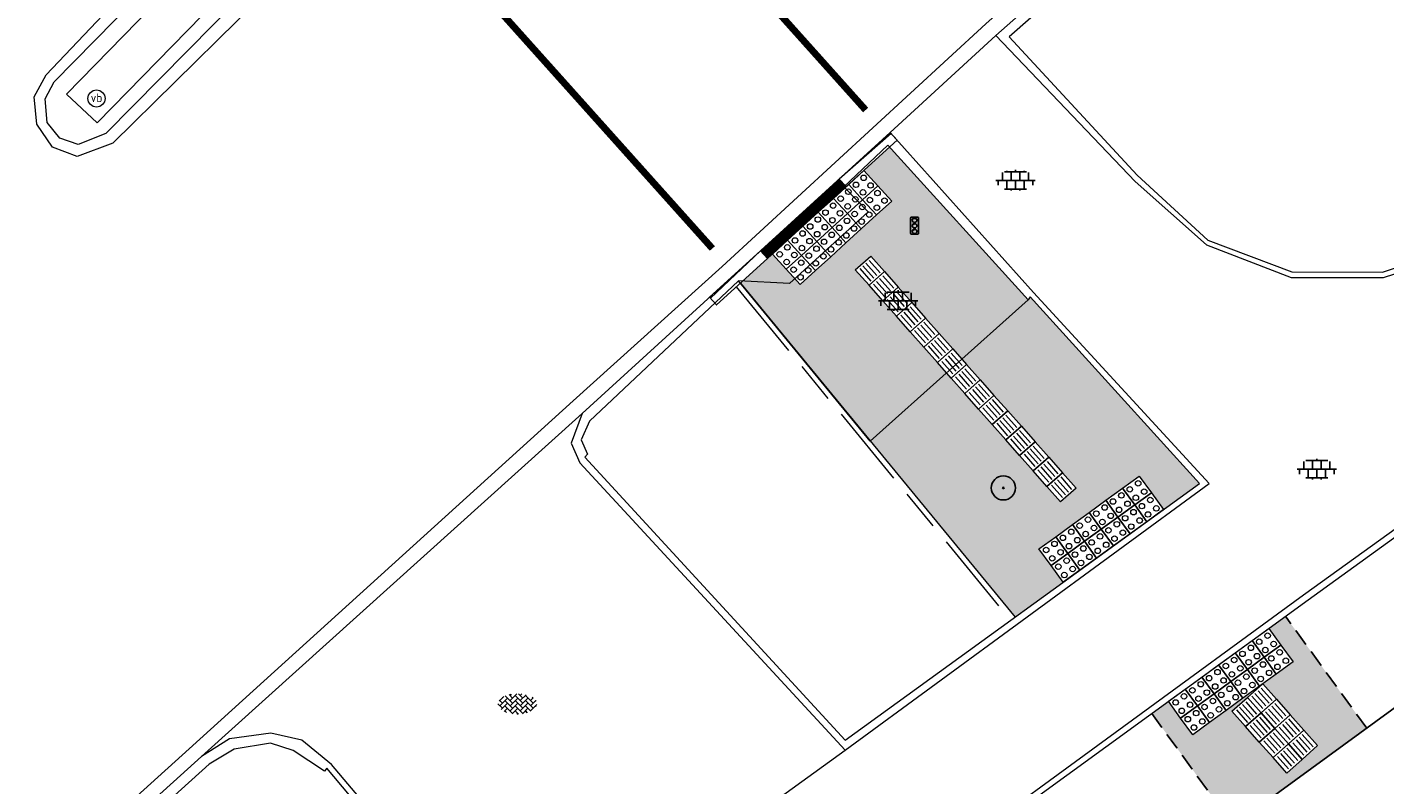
# Model space of a CAD drawing. Header units: metres. Extents: x 187916 to 189411, y 333285 to 334910.
# Tile 288 of 348: x 189008 to 189028, y 333943 to 333954. Entities that reach past the tile are written whole.
import ezdxf
from ezdxf.enums import TextEntityAlignment as Align

# ---------------------------------------------------------------- set-up
doc = ezdxf.new("R2010")
doc.units = ezdxf.units.M
for name, pattern in [('DASHED2', [0.375, 0.25, -0.125]), ('VH-OPSLUITBAND_100X200', [16, 8, -2, 4, -2]), ('VH-TROTTOIRBAND-SO', [15, 5, -2, 2, -2, 2, -2]), ('VW-5050_STREEP', [1, 0.5, -0.5])]:
    doc.linetypes.add(name, pattern=pattern)
for name, color, linetype, lineweight in [('B-ME-GR-BOOM-S', 253, 'Continuous', 25), ('B-ME-IE-MEUBILAIR_WEGMEUBILAIR-S', 253, 'Continuous', 18), ('B-ME-IE-MEUBILAIR_WEGMEUBILAIR_VERKEERSLICHT-S', 253, 'Continuous', 25), ('B-ME-VH-KANTOPSLUITING_ACHTERKANTBAND-G', 253, 'Continuous', 18), ('B-ME-VH-VERHARDING_ASFALT-G', 253, 'Continuous', 18), ('B-ME-VH-VERHARDING_BETONSTRAATSTEEN-G', 253, 'Continuous', 18), ('B-ME-VH-VERHARDING_BETONSTRAATSTEEN-S', 253, 'Continuous', 25), ('B-ME-VH-VERHARDING_TEGEL-G', 253, 'Continuous', 18), ('B-ME-VH-VERHARDING_TEGEL-S', 253, 'Continuous', 25), ('B-WE-OG-TERREIN_ERF-GV', 253, 'Continuous', 15), ('B-WE-VH-OPENVERHARDING_TEGEL-GV', 253, 'Continuous', 15), ('N-WE-VH-KANTOPSLUITING_ELEMENT_VERLOOPBAND-G', 42, 'Continuous', 25), ('N-WE-VH-KANTOPSLUITING_OPSLUITBAND_80X200-G', 30, 'VH-OPSLUITBAND_100X200', 15), ('N-WE-VH-KANTOPSLUITING_TROTTOIRBAND_130X150_ACHTERKANT-G', 7, 'VH-TROTTOIRBAND-SO', 25), ('N-WE-VH-KANTOPSLUITING_VERLOOPBAND-S', 251, 'Continuous', 25), ('N-WE-VH-KANTOPSLUITING_VERLOOPBAND_TBV TEKENING-G', 10, 'Continuous', 25), ('N-WE-VH-KANTOPSLUITING_VOORKANTBAND-G', 7, 'Continuous', 15), ('N-WE-VH-VERHARDING_BETONSTRAATSTEEN-GRIJS-A', 250, 'Continuous', 18), ('N-WE-VH-VERHARDING_TEGEL-A', 254, 'Continuous', 5), ('N-WE-VH-VERKEERSTEGEL-S', 7, 'Continuous', 0), ('N-WE-VW-MARKERING_LANGS_STREEP_050050-G', 251, 'VW-5050_STREEP', 0)]:
    doc.layers.add(name, color=color, linetype=linetype, lineweight=lineweight)
doc.layers.add('N-WE-VH-MATERIAALSCHEIDING-G', color=7, linetype='DASHED2')
doc.styles.add('NLCS-ISO', font='NLCS-ISO.ttf')

# ---------------------------------------------------------------- blocks, each defined once
blk = doc.blocks.new('SGR-BOOM_01')
at = {"ltscale": 0.1}
h = blk.add_hatch(color=256, dxfattribs=at)
edge = h.paths.add_edge_path()
edge.add_arc((7.366995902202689e-12, -5.115907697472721e-12), 0.15, 0, 360)
for centre, radius in [((0, 0), 2.5), ((7.366995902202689e-12, -5.115907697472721e-12), 0.04499999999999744)]:
    blk.add_circle(centre, radius)
blk.add_circle((7.366995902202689e-12, -5.115907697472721e-12), 0.15, dxfattribs=at)
blk = doc.blocks.new('SIE-WEG_PAAL_VERKEERSBORD-SO')
at = {"color": 0, "linetype": 'ByBlock', "lineweight": 18}
blk.add_circle((0, 0), 1.5, dxfattribs=at)
at = {"color": 0, "linetype": 'ByBlock', "lineweight": 18, "style": 'NLCS-ISO'}
blk.add_text('vb', height=1.5, dxfattribs=at).set_placement((0, 0.1317113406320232), align=Align.MIDDLE_CENTER)
blk = doc.blocks.new('SIE-WEG_VERKEERSLICHT-SO')
at = {"color": 0, "flags": 128}
blk.add_lwpolyline([(-0.2156669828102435, -0.618928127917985), (0.2156669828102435, -0.618928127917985, 0.414213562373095), (0.2906841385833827, -0.5439109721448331), (0.2906841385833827, 0.5439109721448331, 0.414213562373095), (0.2156669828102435, 0.618928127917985), (-0.2156669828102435, 0.618928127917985, 0.414213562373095), (-0.2906841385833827, 0.5439109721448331), (-0.2906841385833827, -0.5439109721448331, 0.414213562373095)], format="xyb", close=True, dxfattribs=at)
at = {"color": 0}
for centre in [(0, 0.3987101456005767), (0, 0), (0, -0.4055255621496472)]:
    blk.add_circle(centre, 0.1658993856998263, dxfattribs=at)
for centre in [(0.002967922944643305, 0.3289781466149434), (0.002967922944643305, -0.06973199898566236), (0.002967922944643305, -0.4752575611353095)]:
    blk.add_arc(centre, 0.1913433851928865, 33.95042640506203, 150.9238605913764, dxfattribs=at)
blk = doc.blocks.new('SVH-TEGEL_300X300_DUN_LINT_KL-SO')
for p, q in [((-2.25, 1.355676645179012), (-2.25, -6.969183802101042e-16)), ((-1.900843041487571, 1.499999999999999), (1.90084304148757, 1.499999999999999)), ((-1.5, 1.624087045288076), (-1.5, 1.499999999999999)), ((-0.7499999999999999, 1.5), (-0.7500000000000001, 1.377682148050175e-16)), ((3.325515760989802e-16, 1.810386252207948), (2.755364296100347e-16, 1.499999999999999)), ((0, 0), (-2.755364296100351e-16, -1.500000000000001)), ((0.7500000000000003, 1.499999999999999), (0.7500000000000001, -1.247991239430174e-15)), ((1.5, 1.624087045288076), (1.5, 1.499999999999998)), ((2.25, 1.355676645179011), (2.25, -4.133046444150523e-16)), ((-3.39489953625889, -4.866106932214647e-16), (3.39489953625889, -1.733835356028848e-15)), ((-3, -3.055132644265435e-15), (-3.000000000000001, -0.8474312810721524)), ((-1.900843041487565, -1.500000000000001), (1.900843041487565, -1.500000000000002)), ((-1.5, -8.346865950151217e-16), (-1.5, -1.500000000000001)), ((-0.7500000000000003, -1.499999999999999), (-0.7500000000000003, -1.765655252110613)), ((0.7499999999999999, -1.500000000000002), (0.7499999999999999, -1.765655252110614)), ((1.5, -2.495982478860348e-15), (1.5, -1.500000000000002)), ((2.999999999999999, -2.495982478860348e-15), (2.999999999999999, -0.8474312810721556))]:
    blk.add_line(p, q)
blk = doc.blocks.new('SVH-BSS_KEIFORMAAT_KEPER-SO')
at = {"ltscale": 0.1}
for p, q in [((-5.336050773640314, 0.881278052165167), (-4.454772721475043, -7.582823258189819e-14)), ((-5.197234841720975, 0.7424621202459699), (-4.025666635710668, 1.914030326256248)), ((-5.197234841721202, -0.7424621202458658), (-2.969848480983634, 1.48492424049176)), ((-4.812064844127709, -1.842216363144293), (-2.969848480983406, 3.785860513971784e-14)), ((-4.564991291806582, 1.595142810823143), (-4.454772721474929, 1.484924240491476)), ((-3.712310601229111, 0.7424621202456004), (-1.484924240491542, -1.484924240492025)), ((-3.597206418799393, 2.112282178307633), (-1.484924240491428, -2.747801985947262e-13)), ((-2.477046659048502, 2.477046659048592), (-1.484924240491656, 1.484924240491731)), ((-2.227386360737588, 0.7424621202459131), (-0.2128896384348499, 2.756958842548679)), ((-2.227386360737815, 2.227386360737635), (-1.846044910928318, 2.608727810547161)), ((-2.227386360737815, -0.7424621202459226), (-2.463584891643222e-13, 1.484924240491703)), ((-2.227386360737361, -2.227386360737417), (2.083888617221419e-13, 2.083888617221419e-13)), ((-0.7424621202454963, 2.227386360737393), (1.484924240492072, -2.321476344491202e-13)), ((-0.7424621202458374, 0.7424621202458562), (1.484924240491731, -1.48492424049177)), ((0.2160084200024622, 2.753840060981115), (1.484924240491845, 1.484924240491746)), ((0.742462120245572, 2.227386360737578), (1.196639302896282, 2.681563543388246)), ((0.7424621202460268, 0.7424621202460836), (2.445993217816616, 2.445993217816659)), ((0.7424621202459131, -0.7424621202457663), (2.969848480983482, 1.48492424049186)), ((0.7424621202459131, -2.227386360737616), (2.969848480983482, 9.43689570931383e-15)), ((2.227386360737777, 2.22738636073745), (4.454772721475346, -1.753042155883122e-13)), ((2.227386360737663, 0.7424621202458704), (4.454772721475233, -1.484924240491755)), ((3.7123106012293, 0.7424621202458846), (4.50164561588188, 1.531797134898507)), ((3.7123106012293, -0.7424621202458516), (5.246882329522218, 0.7921096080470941)), ((4.221158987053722, 1.718537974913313), (4.45477272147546, 1.484924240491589)), ((5.197234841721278, 0.7424621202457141), (5.392160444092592, 0.5475365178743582)), ((-5.734817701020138, -0.2048792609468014), (-4.454772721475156, -1.484924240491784)), ((-3.894231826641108, -2.40930758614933), (-2.969848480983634, -1.484924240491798)), ((-3.712310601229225, -0.742462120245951), (-1.484924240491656, -2.969848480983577)), ((-3.712310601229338, -2.227386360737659), (-3.270758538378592, -2.668938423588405)), ((-1.594092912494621, -3.079017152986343), (9.470202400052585e-14, -1.484924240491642)), ((-0.74246212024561, -0.74246212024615), (1.484924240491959, -2.969848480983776)), ((-0.7424621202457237, -2.227386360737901), (0.2141389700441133, -3.18398745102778)), ((-0.2171522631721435, -3.18700074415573), (9.470202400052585e-14, -2.969848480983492)), ((1.364972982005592, -3.089799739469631), (2.969848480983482, -1.484924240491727)), ((2.227386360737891, -0.7424621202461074), (3.843627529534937, -2.358703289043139)), ((2.22738636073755, -2.227386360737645), (2.78091825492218, -2.780918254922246)), ((3.712310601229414, -2.227386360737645), (5.574234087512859, -0.3654628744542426)), ((5.197234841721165, -0.7424621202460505), (5.40549668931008, -0.950723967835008))]:
    blk.add_line(p, q, dxfattribs=at)
at = {"style": 'NLCS-ISO'}
blk.add_attdef('FORMAAT', text='', height=1.8, dxfattribs=at).set_placement((-5.834817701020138, -0.2150483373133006), align=Align.MIDDLE_RIGHT)
blk.add_attdef('KLEUR', text='', height=1.8, dxfattribs=at).set_placement((5.824648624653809, -0.2150483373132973), align=Align.MIDDLE_LEFT)
at = {"style": 'NLCS-ISO', "flags": 1}
blk.add_attdef('FUNCTIE', text='', height=1.8, dxfattribs=at).set_placement((0.1159930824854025, -3.584775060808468), align=Align.MIDDLE_CENTER)
blk = doc.blocks.new('DTM')
at = {"layer": 'B-ME-VH-KANTOPSLUITING_ACHTERKANTBAND-G', "ltscale": 0.2, "flags": 128}
for points in [[(189022.2760000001, 333953.5279999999), (189024.1359999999, 333951.5150000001), (189025.1630000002, 333950.5729999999), (189026.3849999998, 333950.1129999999), (189027.7009999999, 333950.1069999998), (189028.898, 333950.5049999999), (189029.6749999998, 333951.0260000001), (189032.679, 333953.5290000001), (189035.676, 333956.0529999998), (189036.003, 333956.2990000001), (189034.8119999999, 333957.514), (189033.9989999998, 333957.9810000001), (189032.7349999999, 333958.2680000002), (189031.548, 333958.3620000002), (189030.0469999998, 333958.2769999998), (189028.5720000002, 333957.9619999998), (189027.3330000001, 333957.5249999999), (189026.1359999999, 333956.807), (189025.071, 333955.9789999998), (189022.2760000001, 333953.5279999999)], [(189009.0299999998, 333952.2749999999), (189008.5839999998, 333952.693), (189012.1000000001, 333956.2930000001), (189012.5249999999, 333955.8560000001), (189009.0299999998, 333952.2749999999)], [(188994.5759999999, 333921.9980000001), (189001.861, 333927.2760000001), (189007.04, 333931.0830000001), (189011.1800000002, 333934.0720000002), (189016.4619999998, 333937.969), (189021.3620000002, 333941.5300000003), (189026.6230000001, 333945.3530000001), (189030.5649999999, 333948.2039999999), (189034.156, 333950.8560000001), (189036.8500000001, 333952.821), (189036.8820000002, 333952.7740000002), (189037.676, 333953.29), (189038.1719999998, 333953.4440000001), (189038.6239999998, 333953.4640000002), (189039.4130000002, 333953.1499999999), (189040.014, 333952.4479999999), (189039.9780000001, 333952.4220000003), (189041.892, 333948.818), (189043.466, 333945.787), (189047.179, 333938.7110000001), (189050.6979999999, 333931.9780000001)], [(189016.1830000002, 333947.9449999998), (189016.0589999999, 333947.676), (189016.1540000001, 333947.4670000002), (189016.1150000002, 333947.423), (189019.8969999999, 333943.3130000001), (189025.0419999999, 333947.04), (189022.5819999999, 333949.7489999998), (189022.5550000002, 333949.7080000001), (189020.5150000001, 333951.9550000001), (189019.8769999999, 333951.3480000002), (189020.2280000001, 333950.986), (189019.085, 333949.9419999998), (189018.344, 333949.9840000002), (189016.1830000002, 333947.9449999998)], [(189003.963, 333936.923), (189003.6609999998, 333936.503), (189003.5950000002, 333936.0800000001), (189003.6839999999, 333935.5649999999), (189003.9049999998, 333935.2570000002), (189003.8489999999, 333935.193), (189005.7080000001, 333932.96), (189009.909, 333936.0269999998), (189015.0219999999, 333939.7420000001), (189012.3659999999, 333942.906), (189012.3319999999, 333942.8620000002), (189011.878, 333943.1609999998), (189011.548, 333943.27), (189011.0189999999, 333943.1800000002), (189010.6549999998, 333942.9640000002), (189003.963, 333936.923)]]:
    blk.add_lwpolyline(points, dxfattribs=at)
at = {"layer": 'B-ME-VH-VERHARDING_ASFALT-G', "ltscale": 0.2, "flags": 128}
for points in [[(188991.2659999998, 333925.8569999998), (188997.04, 333931.1060000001), (189003.7200000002, 333937.1859999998), (189010.3659999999, 333943.1880000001), (189015.9449999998, 333948.2409999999), (189018.1090000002, 333950.1910000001), (189021.9369999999, 333953.7140000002), (189025.3820000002, 333956.8020000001), (189029.0290000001, 333960.0550000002), (189032.4679999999, 333963.1409999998), (189036.014, 333966.3399999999), (189039.125, 333969.1850000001), (189042.085, 333971.8140000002)], [(189009.2579999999, 333951.98), (189008.7370000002, 333951.79), (189008.3799999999, 333951.9240000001), (189008.1529999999, 333952.2560000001), (189008.1159999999, 333952.656), (189008.2880000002, 333952.9730000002), (189011.8739999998, 333956.7480000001), (189016.1039999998, 333961.0529999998), (189016.6120000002, 333961.2859999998), (189017.037, 333961.1439999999), (189017.3390000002, 333960.7659999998), (189017.375, 333960.3119999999), (189017.2039999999, 333959.9849999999), (189012.8790000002, 333955.5499999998), (189009.2579999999, 333951.98)]]:
    blk.add_lwpolyline(points, dxfattribs=at)
at = {"layer": 'B-ME-VH-VERHARDING_BETONSTRAATSTEEN-G', "ltscale": 0.2, "flags": 128}
for points in [[(189009.1529999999, 333952.1230000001), (189008.7510000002, 333951.9619999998), (189008.4879999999, 333952.0529999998), (189008.3020000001, 333952.2820000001), (189008.2760000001, 333952.6269999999), (189008.4029999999, 333952.8739999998), (189011.9410000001, 333956.4679999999), (189016.2579999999, 333960.9070000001), (189016.6179999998, 333961.054), (189016.9180000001, 333960.9840000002), (189017.145, 333960.7009999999), (189017.176, 333960.4010000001), (189017.0249999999, 333960.145), (189012.6970000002, 333955.7089999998), (189009.1529999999, 333952.1230000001)], [(189015.1529999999, 333939.7429999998), (189012.4339999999, 333942.9589999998), (189012.0010000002, 333943.3140000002), (189011.5499999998, 333943.4169999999), (189010.9509999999, 333943.3330000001), (189010.5460000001, 333943.0750000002), (189016.0750000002, 333948.057), (189020.5490000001, 333952.1349999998), (189022.0819999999, 333953.5439999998), (189024.9709999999, 333956.0949999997)], [(188997.1689999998, 333930.9589999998), (189003.8480000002, 333937.0269999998), (189010.5460000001, 333943.0750000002), (189016.0750000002, 333948.057), (189015.9169999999, 333947.628), (189016.0410000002, 333947.341), (189019.8960000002, 333943.1699999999)]]:
    blk.add_lwpolyline(points, dxfattribs=at)
at = {"layer": 'B-ME-VH-VERHARDING_TEGEL-G', "ltscale": 0.2, "flags": 128}
for points in [[(188993.3289999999, 333923.8140000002), (189000.5920000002, 333929.0899999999), (189005.73, 333932.8390000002), (189009.9670000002, 333935.9699999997), (189015.1529999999, 333939.7429999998), (189019.8960000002, 333943.1699999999), (189025.1809999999, 333947.0410000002), (189022.6299999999, 333949.8130000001), (189020.5490000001, 333952.1349999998), (189022.0819999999, 333953.5439999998), (189024.108, 333951.4249999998), (189025.145, 333950.5070000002), (189026.3730000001, 333950.0320000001), (189027.713, 333950.0290000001), (189028.9419999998, 333950.4279999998), (189029.753, 333950.9879999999), (189032.7439999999, 333953.4619999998), (189035.7560000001, 333955.9699999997), (189038.1099999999, 333953.5789999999)], [(188994.5219999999, 333922.0410000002), (189001.8250000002, 333927.3560000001), (189006.9929999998, 333931.165), (189011.1170000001, 333934.1340000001), (189016.4029999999, 333938.031), (189021.335, 333941.611), (189026.5529999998, 333945.4210000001), (189030.4929999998, 333948.2599999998), (189034.1359999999, 333950.9470000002), (189036.8160000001, 333952.8840000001), (189037.5899999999, 333953.4019999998), (189038.1099999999, 333953.5789999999)], [(189022.5819999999, 333949.7489999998), (189022.5550000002, 333949.7080000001), (189020.2599999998, 333947.656), (189018.344, 333949.9840000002)]]:
    blk.add_lwpolyline(points, dxfattribs=at)
at = {"layer": 'B-WE-OG-TERREIN_ERF-GV', "ltscale": 0.2, "flags": 128}
blk.add_lwpolyline([(189034.417, 333948.552), (189022.3640726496, 333939.7635564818)], dxfattribs=at)
at = {"layer": 'B-WE-VH-OPENVERHARDING_TEGEL-GV', "ltscale": 0.2, "flags": 128}
blk.add_lwpolyline([(189022.3640726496, 333939.7635564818), (189034.417, 333948.552)], dxfattribs=at)
at = {"layer": 'B-ME-GR-BOOM-S', "xscale": 0.07, "yscale": 0.07, "zscale": 0.07}
blk.add_blockref('SGR-BOOM_01', (189022.193, 333946.976), dxfattribs=at)
at = {"layer": 'B-ME-IE-MEUBILAIR_WEGMEUBILAIR-S', "xscale": 0.083, "yscale": 0.083, "zscale": 0.083}
blk.add_blockref('SIE-WEG_PAAL_VERKEERSBORD-SO', (189009.02, 333952.63), dxfattribs=at)
at = {"layer": 'B-ME-IE-MEUBILAIR_WEGMEUBILAIR_VERKEERSLICHT-S', "xscale": 0.2019620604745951, "yscale": 0.2019620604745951, "zscale": 0.2019620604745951}
blk.add_blockref('SIE-WEG_VERKEERSLICHT-SO', (189020.904, 333950.784), dxfattribs=at)
at = {"layer": 'B-ME-VH-VERHARDING_BETONSTRAATSTEEN-S', "xscale": 0.05, "yscale": 0.05, "zscale": 0.05}
blk.add_blockref('SVH-BSS_KEIFORMAAT_KEPER-SO', (189015.1378009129, 333943.8502753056), dxfattribs=at)
at = {"layer": 'B-ME-VH-VERHARDING_TEGEL-S', "xscale": 0.084, "yscale": 0.084, "zscale": 0.084}
for p in [(189022.367737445, 333951.4415456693), (189020.6644661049, 333949.693252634), (189026.7475290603, 333947.2472388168)]:
    blk.add_blockref('SVH-TEGEL_300X300_DUN_LINT_KL-SO', p, dxfattribs=at)
blk = doc.blocks.new('SVH-VERKEERSTEGEL_300X300_NOPPENTEGEL')
blk.add_lwpolyline([(-0.15, 5.551115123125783e-17), (0.15, 5.551115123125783e-17), (0.15, -0.3), (-0.15, -0.3)], close=True)
at = {"lineweight": 0}
for centre in [(-0.07499999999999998, -0.07499999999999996), (-0.07499999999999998, -0.225), (0.07499999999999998, -0.07499999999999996), (0.07499999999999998, -0.225)]:
    blk.add_circle(centre, 0.04, dxfattribs=at)
blk = doc.blocks.new('SVH-VERKEERSTEGEL_300X300_GELEIDETEGEL')
blk.add_lwpolyline([(-0.15, 5.551115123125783e-17), (0.15, 5.551115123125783e-17), (0.15, -0.3), (-0.15, -0.3)], close=True)
at = {"lineweight": 0, "flags": 128}
for points in [[(0.12, -0.05999999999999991), (-0.1200000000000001, -0.05999999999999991)], [(0.12, -0.1199999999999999), (-0.1200000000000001, -0.1199999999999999)], [(0.12, -0.1799999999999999), (-0.1200000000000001, -0.1799999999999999)], [(0.12, -0.2399999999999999), (-0.12, -0.2399999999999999)]]:
    blk.add_lwpolyline(points, dxfattribs=at)
blk = doc.blocks.new('SVH-TROTTOIRBAND INRITVERLOOPBAND_130 150X250_LINKS_L1000_HD-MM')
at = {"linetype": 'Continuous', "lineweight": 0}
blk.add_line((0, 20), (1000, 1.13686837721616e-13), dxfattribs=at)
blk.add_lwpolyline([(0, 0), (1000, 1.13686837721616e-13), (1000, 150.0000000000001), (0, 150)], close=True, dxfattribs=at)
blk = doc.blocks.new('SVH-TROTTOIRBAND INRITVERLOOPBAND_130 150X250_RECHTS_L1000_HD-MM')
at = {"linetype": 'Continuous', "lineweight": 0}
blk.add_line((0, 20), (-1000, 1.13686837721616e-13), dxfattribs=at)
blk.add_lwpolyline([(0, 0), (-1000, 1.13686837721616e-13), (-1000, 150.0000000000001), (0, 150)], close=True, dxfattribs=at)
blk = doc.blocks.new('ontwerp Wilhelmina- & Engelenkampstraat')
at = {"layer": 'N-WE-VH-VERHARDING_BETONSTRAATSTEEN-GRIJS-A', "transparency": 33554610}
h = blk.add_hatch(dxfattribs=at)
h.set_pattern_fill('AVH-BSS_KEIFORMAAT_ELLEBOOG', color=256, angle=45.58000000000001, pattern_type=2)
h.set_pattern_definition([(45.58000000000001, (188992.4291391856, 333944.7340181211), (-0.001503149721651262, 0.1484848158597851), [0.315, -0.105]), (315.58, (188992.27915122, 333944.8809997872), (-0.001503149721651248, 0.1484848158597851), [0.315, -0.105])])
edge = h.paths.add_edge_path()
edge.add_line((188992.4291391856, 333944.734018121), (188994.3403178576, 333942.8605930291))
edge.add_line((188994.3403178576, 333942.8605930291), (188995.0710000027, 333943.6060000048))
edge.add_line((188995.0710000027, 333943.6060000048), (189000.4719999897, 333949.1669999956))
edge.add_line((189000.4719999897, 333949.1669999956), (189005.9049999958, 333954.7489999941))
edge.add_line((189005.9049999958, 333954.7489999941), (189009.7590000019, 333958.7540000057))
edge.add_line((189009.7590000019, 333958.7540000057), (189010.1567713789, 333959.1685611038))
edge.add_line((189010.1567713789, 333959.1685611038), (189009.1216549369, 333960.3238511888))
edge.add_line((189009.1216549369, 333960.3238511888), (189009.0809570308, 333960.281765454))
edge.add_line((189009.0809570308, 333960.281765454), (189007.6764080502, 333958.8308636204))
edge.add_arc((188996.7912744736, 333969.3682431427), 15.15000000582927, 309.6089869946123, 315.9300071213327, ccw=False)
edge.add_line((189006.4500787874, 333957.6964823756), (189000.0703171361, 333952.4169987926))
edge.add_arc((189009.5378579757, 333940.9763620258), 14.84999997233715, 129.608986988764, 135.58268758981)
edge.add_line((188998.9310786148, 333951.3695680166), (188992.4291391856, 333944.734018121))
at = {"layer": 'N-WE-VH-VERHARDING_TEGEL-A', "transparency": 33554610}
h = blk.add_hatch(color=256, dxfattribs=at)
h.dxf.hatch_style = 1
h.paths.add_polyline_path([(189022.5819999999, 333949.7489999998), (189022.5550000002, 333949.7080000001), (189020.5418022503, 333951.9254781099), (189020.1682153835, 333951.5849579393), (189020.3703125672, 333951.3632358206), (189020.5724052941, 333951.1415185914), (189020.3506880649, 333950.9394258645), (189020.1289708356, 333950.7373331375), (189019.9072536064, 333950.5352404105), (189019.6855363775, 333950.3331476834), (189019.4638191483, 333950.1310549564), (189019.2421019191, 333949.9289622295), (189019.0400091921, 333950.1506794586), (189018.8379120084, 333950.3724015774), (189018.7657492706, 333950.3066260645), (189018.3730585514, 333949.9486929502), (189022.3637409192, 333945.0998889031), (189023.06214526, 333945.6058078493), (189022.8861517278, 333945.8487610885), (189022.7101581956, 333946.0917143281), (189022.9531114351, 333946.2677078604), (189023.1960646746, 333946.4437013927), (189023.4390179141, 333946.6196949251), (189023.6819711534, 333946.7956884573), (189023.924924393, 333946.9716819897), (189024.1678776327, 333947.1476755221), (189024.343871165, 333946.9047222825), (189024.5198646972, 333946.6617690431), (189025.0419999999, 333947.04)])
h.paths.add_polyline_path([(189022.2558209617, 333948.0953647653), (189022.4546606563, 333947.8707255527), (189022.6535003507, 333947.6460863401), (189022.6535067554, 333947.6460920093), (189022.85234645, 333947.4214527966), (189023.0511797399, 333947.196807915), (189023.2500194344, 333946.9721687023), (189023.0253802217, 333946.7733290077), (189020.8381247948, 333949.2443437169), (189020.8381243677, 333949.2443433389), (189020.6392846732, 333949.4689825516), (189020.2416010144, 333949.9182571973), (189020.2415988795, 333949.9182553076), (189020.0427591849, 333950.1428945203), (189020.2673983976, 333950.3417342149), (189020.4662398, 333950.1170965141), (189020.4662444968, 333950.1171006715), (189020.6650841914, 333949.8924614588), (189021.0627665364, 333949.4431856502), (189021.0627699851, 333949.4431887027), (189021.2616096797, 333949.2185494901), (189021.6592916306, 333948.7692733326), (189021.6592954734, 333948.769276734), (189021.8581351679, 333948.5446375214), (189022.0569757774, 333948.3199991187), (189022.0569812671, 333948.320003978)], flags=16)
h.paths.add_polyline_path([(189022.0569748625, 333948.3199983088), (189021.8323356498, 333948.1211586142), (189021.6334959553, 333948.3457978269), (189021.8581351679, 333948.5446375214)], flags=0)
h.paths.add_polyline_path([(189021.6592890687, 333948.7692710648), (189021.434649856, 333948.5704313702), (189021.2358101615, 333948.7950705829), (189021.036970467, 333949.0197097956), (189021.2616096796, 333949.2185494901), (189021.4604493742, 333948.9939102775)], flags=0)
h.paths.add_polyline_path([(189020.8639238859, 333949.6678222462), (189020.6392846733, 333949.4689825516), (189020.4404449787, 333949.6936217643), (189020.6650841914, 333949.8924614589)], flags=0)
h = blk.add_hatch(color=256, dxfattribs=at)
h.dxf.hatch_style = 1
h.paths.add_polyline_path([(189027.471138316, 333943.4873952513), (189026.290852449, 333945.1116390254), (189026.0481618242, 333944.9352835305), (189026.2245173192, 333944.6925929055), (189026.400872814, 333944.4499022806), (189026.1581821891, 333944.2735467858), (189025.9154915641, 333944.0971912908), (189025.6728009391, 333943.9208357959), (189025.4301103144, 333943.7444803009), (189025.1874196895, 333943.5681248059), (189024.9447290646, 333943.391769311), (189024.7683735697, 333943.6344599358), (189024.5920180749, 333943.8771505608), (189024.34932745, 333943.7007950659), (189025.5319062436, 333942.0733958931)])
h.paths.add_polyline_path([(189025.8726045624, 333943.3289437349), (189025.5139182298, 333943.7342523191), (189025.9632368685, 333944.1318862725), (189026.3219232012, 333943.7265776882), (189026.5207401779, 333943.5019183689), (189026.7585047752, 333943.233248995), (189026.3091861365, 333942.8356150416), (189026.071421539, 333943.1042844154)], flags=0)
h.paths.add_polyline_path([(189025.5139182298, 333943.7342523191), (189025.9632368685, 333944.1318862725), (189026.7585047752, 333943.233248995), (189026.3091861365, 333942.8356150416)], flags=16)
at = {"layer": 'N-WE-VH-KANTOPSLUITING_ELEMENT_VERLOOPBAND-G', "const_width": 0.15, "flags": 128}
blk.add_lwpolyline([(189019.8604657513, 333951.4059282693), (189018.7152260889, 333950.3620553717)], dxfattribs=at)
at = {"layer": 'N-WE-VH-KANTOPSLUITING_OPSLUITBAND_80X200-G', "ltscale": 0.15, "flags": 128}
blk.add_lwpolyline([(189018.3112888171, 333949.897854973), (189022.2988298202, 333945.0528677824)], dxfattribs=at)
at = {"layer": 'N-WE-VH-KANTOPSLUITING_TROTTOIRBAND_130X150_ACHTERKANT-G', "flags": 128}
blk.add_lwpolyline([(189019.9109889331, 333951.350498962), (189018.7657492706, 333950.3066260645)], dxfattribs=at)
at = {"layer": 'N-WE-VH-KANTOPSLUITING_VERLOOPBAND_TBV TEKENING-G', "flags": 128}
for points in [[(189020.5490000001, 333952.1349999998), (189019.8099425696, 333951.4613575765), (189019.9109889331, 333951.3504989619), (189020.6500463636, 333952.0241413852)], [(189017.9256454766, 333949.7438422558), (189018.6647029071, 333950.417484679), (189018.7657492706, 333950.3066260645), (189018.0266918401, 333949.6329836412)]]:
    blk.add_lwpolyline(points, close=True, dxfattribs=at)
at = {"layer": 'N-WE-VH-KANTOPSLUITING_VOORKANTBAND-G', "ltscale": 0.2, "flags": 128}
blk.add_lwpolyline([(189019.8099425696, 333951.4613575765), (189018.6647029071, 333950.417484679)], dxfattribs=at)
at = {"layer": 'N-WE-VH-KANTOPSLUITING_VOORKANTBAND-G', "flags": 128}
blk.add_lwpolyline([(189018.3730585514, 333949.9486929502), (189022.3637409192, 333945.0998889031)], dxfattribs=at)
at = {"layer": 'N-WE-VH-MATERIAALSCHEIDING-G', "flags": 128}
for points in [[(189027.471138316, 333943.4873952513), (189026.2908524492, 333945.1116390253)], [(189024.3493274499, 333943.700795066), (189025.5319062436, 333942.0733958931)]]:
    blk.add_lwpolyline(points, dxfattribs=at)
at = {"layer": 'N-WE-VH-KANTOPSLUITING_VERLOOPBAND-S'}
for name, p, xscale, yscale, zscale, rotation in [('SVH-TROTTOIRBAND INRITVERLOOPBAND_130 150X250_LINKS_L1000_HD-MM', (189020.5490000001, 333952.1349999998), 0.001, 0.001, 0.001, 222.3488151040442), ('SVH-TROTTOIRBAND INRITVERLOOPBAND_130 150X250_RECHTS_L1000_HD-MM', (189017.9256454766, 333949.7438422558), 0.0009999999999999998, 0.0009999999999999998, 0.0009999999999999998, 222.3488151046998)]:
    blk.add_blockref(name, p, dxfattribs=dict(at, xscale=xscale, yscale=yscale, zscale=zscale, rotation=rotation))
at = {"layer": 'N-WE-VH-VERKEERSTEGEL-S'}
for name, p, rotation in [('SVH-VERKEERSTEGEL_300X300_NOPPENTEGEL', (189020.2594539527, 333951.2621894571), 222.3488151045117), ('SVH-VERKEERSTEGEL_300X300_NOPPENTEGEL', (189020.0377367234, 333951.06009673), 222.3488151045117), ('SVH-VERKEERSTEGEL_300X300_NOPPENTEGEL', (189020.4615466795, 333951.040472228), 222.3488151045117), ('SVH-VERKEERSTEGEL_300X300_NOPPENTEGEL', (189019.8160194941, 333950.858004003), 222.3488151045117), ('SVH-VERKEERSTEGEL_300X300_NOPPENTEGEL', (189020.2398294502, 333950.838379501), 222.3488151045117), ('SVH-VERKEERSTEGEL_300X300_NOPPENTEGEL', (189019.5943022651, 333950.6559112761), 222.3488151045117), ('SVH-VERKEERSTEGEL_300X300_NOPPENTEGEL', (189020.018112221, 333950.636286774), 222.3488151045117), ('SVH-VERKEERSTEGEL_300X300_NOPPENTEGEL', (189019.372585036, 333950.4538185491), 222.3488151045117), ('SVH-VERKEERSTEGEL_300X300_NOPPENTEGEL', (189019.796394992, 333950.4341940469), 222.3488151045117), ('SVH-VERKEERSTEGEL_300X300_NOPPENTEGEL', (189019.1508678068, 333950.2517258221), 222.3488151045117), ('SVH-VERKEERSTEGEL_300X300_NOPPENTEGEL', (189019.5746777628, 333950.2321013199), 222.3488151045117), ('SVH-VERKEERSTEGEL_300X300_NOPPENTEGEL', (189019.3529605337, 333950.0300085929), 222.3488151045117), ('SVH-VERKEERSTEGEL_300X300_GELEIDETEGEL', (189020.1421790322, 333950.030574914), 131.5136900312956), ('SVH-VERKEERSTEGEL_300X300_GELEIDETEGEL', (189020.3410251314, 333949.8059413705), 131.5136900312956), ('SVH-VERKEERSTEGEL_300X300_GELEIDETEGEL', (189020.539864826, 333949.581302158), 131.5136900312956), ('SVH-VERKEERSTEGEL_300X300_GELEIDETEGEL', (189020.7387045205, 333949.3566629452), 131.5136900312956), ('SVH-VERKEERSTEGEL_300X300_GELEIDETEGEL', (189020.9375506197, 333949.1320294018), 131.5136900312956), ('SVH-VERKEERSTEGEL_300X300_GELEIDETEGEL', (189021.1363903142, 333948.9073901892), 131.5136900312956), ('SVH-VERKEERSTEGEL_300X300_GELEIDETEGEL', (189021.3352300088, 333948.6827509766), 131.5136900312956), ('SVH-VERKEERSTEGEL_300X300_GELEIDETEGEL', (189021.534076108, 333948.4581174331), 131.5136900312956), ('SVH-VERKEERSTEGEL_300X300_GELEIDETEGEL', (189021.7329158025, 333948.2334782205), 131.5136900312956), ('SVH-VERKEERSTEGEL_300X300_GELEIDETEGEL', (189021.9317619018, 333948.0088446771), 131.5136900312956), ('SVH-VERKEERSTEGEL_300X300_GELEIDETEGEL', (189022.1306015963, 333947.7842054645), 131.5136900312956), ('SVH-VERKEERSTEGEL_300X300_GELEIDETEGEL', (189022.3294412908, 333947.5595662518), 131.5136900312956), ('SVH-VERKEERSTEGEL_300X300_GELEIDETEGEL', (189022.52828739, 333947.3349327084), 131.5136900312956), ('SVH-VERKEERSTEGEL_300X300_GELEIDETEGEL', (189022.7271206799, 333947.1102878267), 131.5136900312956), ('SVH-VERKEERSTEGEL_300X300_GELEIDETEGEL', (189022.9259603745, 333946.885648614), 131.5136900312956), ('SVH-VERKEERSTEGEL_300X300_NOPPENTEGEL', (189024.2223945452, 333946.8167255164), 215.9192945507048), ('SVH-VERKEERSTEGEL_300X300_NOPPENTEGEL', (189023.9794413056, 333946.6407319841), 215.9192945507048), ('SVH-VERKEERSTEGEL_300X300_NOPPENTEGEL', (189024.3983880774, 333946.573772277), 215.9192945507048), ('SVH-VERKEERSTEGEL_300X300_NOPPENTEGEL', (189023.4935348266, 333946.2887449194), 215.9192945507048), ('SVH-VERKEERSTEGEL_300X300_NOPPENTEGEL', (189023.7364880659, 333946.4647384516), 215.9192945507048), ('SVH-VERKEERSTEGEL_300X300_NOPPENTEGEL', (189024.1554348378, 333946.3977787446), 215.9192945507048), ('SVH-VERKEERSTEGEL_300X300_NOPPENTEGEL', (189023.2505815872, 333946.1127513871), 215.9192945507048), ('SVH-VERKEERSTEGEL_300X300_NOPPENTEGEL', (189023.9124815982, 333946.2217852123), 215.9192945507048), ('SVH-VERKEERSTEGEL_300X300_NOPPENTEGEL', (189023.0076283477, 333945.9367578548), 215.9192945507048), ('SVH-VERKEERSTEGEL_300X300_NOPPENTEGEL', (189023.669528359, 333946.0457916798), 215.9192945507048), ('SVH-VERKEERSTEGEL_300X300_NOPPENTEGEL', (189023.1836218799, 333945.6938046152), 215.9192945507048), ('SVH-VERKEERSTEGEL_300X300_NOPPENTEGEL', (189023.4265751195, 333945.8697981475), 215.9192945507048), ('SVH-VERKEERSTEGEL_300X300_NOPPENTEGEL', (189026.1031720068, 333944.604415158), 216.0047025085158), ('SVH-VERKEERSTEGEL_300X300_NOPPENTEGEL', (189025.8604813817, 333944.4280596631), 216.0047025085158), ('SVH-VERKEERSTEGEL_300X300_NOPPENTEGEL', (189026.2795275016, 333944.3617245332), 216.0047025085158), ('SVH-VERKEERSTEGEL_300X300_NOPPENTEGEL', (189025.6177907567, 333944.2517041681), 216.0047025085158), ('SVH-VERKEERSTEGEL_300X300_NOPPENTEGEL', (189026.0368368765, 333944.1853690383), 216.0047025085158), ('SVH-VERKEERSTEGEL_300X300_NOPPENTEGEL', (189025.375100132, 333944.0753486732), 216.0047025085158), ('SVH-VERKEERSTEGEL_300X300_NOPPENTEGEL', (189025.7941462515, 333944.0090135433), 216.0047025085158), ('SVH-VERKEERSTEGEL_300X300_NOPPENTEGEL', (189024.8897188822, 333943.7226376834), 216.0047025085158), ('SVH-VERKEERSTEGEL_300X300_NOPPENTEGEL', (189025.1324095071, 333943.8989931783), 216.0047025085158), ('SVH-VERKEERSTEGEL_300X300_NOPPENTEGEL', (189025.5514556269, 333943.8326580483), 216.0047025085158), ('SVH-VERKEERSTEGEL_300X300_GELEIDETEGEL', (189025.8379860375, 333943.8207396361), 131.5078959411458), ('SVH-VERKEERSTEGEL_300X300_NOPPENTEGEL', (189025.308765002, 333943.6563025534), 216.0047025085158), ('SVH-VERKEERSTEGEL_300X300_GELEIDETEGEL', (189025.6133267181, 333943.6219226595), 131.5078959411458), ('SVH-VERKEERSTEGEL_300X300_GELEIDETEGEL', (189026.0368030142, 333943.5960803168), 131.5078959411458), ('SVH-VERKEERSTEGEL_300X300_NOPPENTEGEL', (189025.066074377, 333943.4799470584), 216.0047025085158), ('SVH-VERKEERSTEGEL_300X300_GELEIDETEGEL', (189025.8121436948, 333943.3972633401), 131.5078959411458), ('SVH-VERKEERSTEGEL_300X300_GELEIDETEGEL', (189026.2356199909, 333943.3714209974), 131.5078959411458), ('SVH-VERKEERSTEGEL_300X300_GELEIDETEGEL', (189026.0109606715, 333943.1726040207), 131.5078959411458), ('SVH-VERKEERSTEGEL_300X300_GELEIDETEGEL', (189026.4344369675, 333943.146761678), 131.5078959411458), ('SVH-VERKEERSTEGEL_300X300_GELEIDETEGEL', (189026.2097776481, 333942.9479447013), 131.5078959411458)]:
    blk.add_blockref(name, p, dxfattribs=dict(at, rotation=rotation))
blk = doc.blocks.new('markering')
at = {"layer": 'N-WE-VW-MARKERING_LANGS_STREEP_050050-G', "const_width": 0.1, "flags": 128}
for points in [[(189020.192525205, 333952.4633588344), (189015.4376728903, 333957.7702339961)], [(189017.9660464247, 333950.4526546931), (189013.337353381, 333955.6187239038)]]:
    blk.add_lwpolyline(points, dxfattribs=at)

msp = doc.modelspace()

# ---------------------------------------------------------------- block references
msp.add_blockref('DTM', (0, 0))

# ---------------------------------------------------------------- next in the draw order: block references
msp.add_blockref('ontwerp Wilhelmina- & Engelenkampstraat', (0, 0))

# ---------------------------------------------------------------- next in the draw order: block references
msp.add_blockref('markering', (0, 0))

doc.saveas('drawing.dxf')
